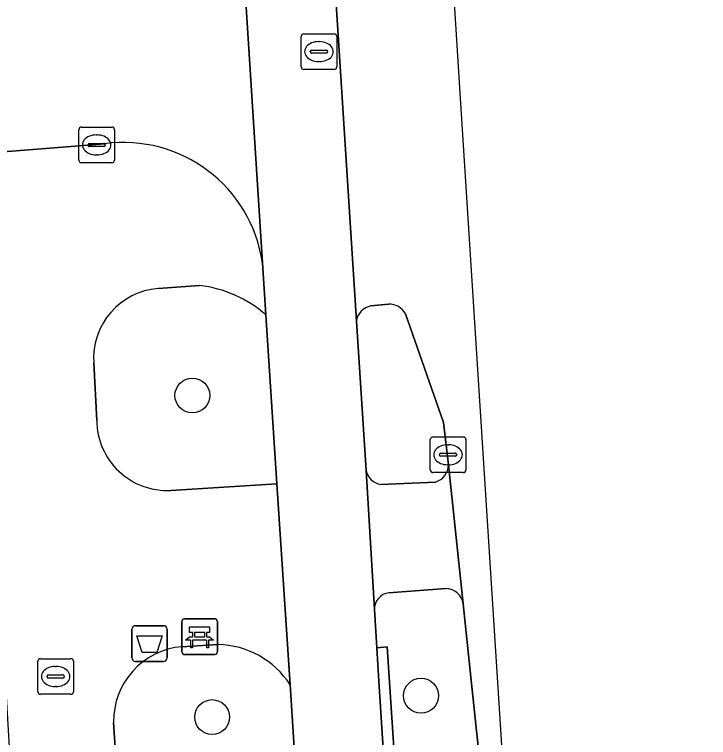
# Model space of a CAD drawing. Extents: x 159680 to 160786, y 387323 to 388340.
# Drawn here: x 160754.45 to 160773.92, y 387772 to 387792.28 of the extents above; entities that cross this region are included whole.
import ezdxf

# ---------------------------------------------------------------- set-up
doc = ezdxf.new("R2010")
doc.units = 0
for name, color, linetype in [('IMGEO_Afvalbak', 7, 'Continuous'), ('IMGEO_Bank', 7, 'Continuous'), ('IMGEO_Boom', 7, 'Continuous'), ('IMGEO_Brandkraan', 7, 'Continuous'), ('IMGEO_Fietspad_gesloten', 7, 'Continuous'), ('IMGEO_Groenvoorziening', 7, 'Continuous'), ('IMGEO_Kolk', 7, 'Continuous'), ('IMGEO_Rijbaan_lokaal_gesloten', 7, 'Continuous'), ('IMGEO_Rijbaan_lokaal_open', 7, 'Continuous'), ('IMGEO_Rioolput', 7, 'Continuous'), ('IMGEO_Verkeerseiland_gesloten', 7, 'Continuous'), ('IMGEO_Voetpad_open', 7, 'Continuous')]:
    doc.layers.add(name, color=color, linetype=linetype)

msp = doc.modelspace()

# ---------------------------------------------------------------- linework, layer by layer
at = {"layer": 'IMGEO_Afvalbak'}
for p, q in [((160757.743, 387774.238), (160757.743, 387775.038)), ((160757.743, 387775.038), (160757.743, 387774.238)), ((160757.843, 387775.138), (160758.633, 387775.138)), ((160758.633, 387775.138), (160757.843, 387775.138)), ((160758.733, 387775.038), (160758.733, 387774.238)), ((160758.733, 387774.238), (160758.733, 387775.038)), ((160758.633, 387774.138), (160757.843, 387774.138)), ((160757.843, 387774.138), (160758.633, 387774.138))]:
    msp.add_line(p, q, dxfattribs=at)
msp.add_lwpolyline([(160757.886, 387774.852), (160758.59, 387774.852), (160758.441, 387774.382), (160758.035, 387774.382), (160757.886, 387774.852)], dxfattribs=at)
for centre, start, end in [((160757.843, 387775.038), 90, 180), ((160757.843, 387775.038), 90, 180), ((160758.633, 387775.038), 0, 90), ((160758.633, 387775.038), 360, 90), ((160757.843, 387774.238), 180, 270), ((160757.843, 387774.238), 180, 270), ((160758.633, 387774.238), 270, 0), ((160758.633, 387774.238), 270, 0)]:
    msp.add_arc(centre, 0.1, start, end, dxfattribs=at)
at = {"layer": 'IMGEO_Bank'}
for p, q in [((160759.144, 387774.405), (160759.144, 387775.246)), ((160759.144, 387775.246), (160759.144, 387774.405)), ((160759.219, 387775.33), (160760.06, 387775.33)), ((160760.06, 387775.33), (160759.219, 387775.33)), ((160760.144, 387775.255), (160760.144, 387774.414)), ((160760.144, 387774.414), (160760.144, 387775.255)), ((160759.453, 387774.836), (160759.453, 387774.942)), ((160759.497, 387774.942), (160759.497, 387774.836)), ((160759.785, 387774.948), (160759.503, 387774.948)), ((160759.503, 387774.83), (160759.785, 387774.83)), ((160759.791, 387774.836), (160759.791, 387774.942)), ((160759.835, 387774.942), (160759.835, 387774.836)), ((160759.841, 387774.728), (160759.448, 387774.728)), ((160760.069, 387774.33), (160759.228, 387774.33)), ((160759.228, 387774.33), (160760.069, 387774.33))]:
    msp.add_line(p, q, dxfattribs=at)
for points in [[(160759.447, 387774.948), (160759.361, 387774.948), (160759.361, 387775.109), (160759.924, 387775.109), (160759.924, 387774.948), (160759.841, 387774.948)], [(160759.391, 387774.728), (160759.249, 387774.728), (160759.361, 387774.83), (160759.447, 387774.83)], [(160759.841, 387774.83), (160759.924, 387774.83), (160760.036, 387774.728), (160759.897, 387774.728)], [(160759.441, 387774.721), (160759.441, 387774.514), (160759.398, 387774.514), (160759.398, 387774.721)], [(160759.891, 387774.721), (160759.891, 387774.514), (160759.847, 387774.514), (160759.847, 387774.721)]]:
    msp.add_lwpolyline(points, dxfattribs=at)
for centre, radius, start, end in [((160759.222, 387775.252), 0.0779, 92.4484, 184.2845), ((160759.222, 387775.252), 0.0779, 92.4484, 184.2845), ((160760.066, 387775.252), 0.0779, 2.4484, 94.2845), ((160760.066, 387775.252), 0.0779, 2.4484, 94.2845), ((160759.446, 387774.941), 0.00671, 2.8957, 87.1043), ((160759.446, 387774.837), 0.00671, 272.8957, 357.1043), ((160759.503, 387774.941), 0.00671, 92.8957, 177.1043), ((160759.503, 387774.837), 0.00671, 182.8957, 267.1043), ((160759.785, 387774.941), 0.00671, 2.8957, 87.1043), ((160759.785, 387774.837), 0.00671, 272.8957, 357.1043), ((160759.842, 387774.941), 0.00671, 92.8957, 177.1043), ((160759.842, 387774.837), 0.00671, 182.8957, 267.1043), ((160759.391, 387774.721), 0.00671, 2.8957, 87.1043), ((160759.448, 387774.721), 0.00671, 92.8957, 177.1043), ((160759.84, 387774.721), 0.00671, 2.8957, 87.1043), ((160759.897, 387774.721), 0.00671, 92.8957, 177.1043), ((160759.222, 387774.408), 0.0779, 182.4484, 274.2845), ((160759.222, 387774.408), 0.0779, 182.4484, 274.2845), ((160760.066, 387774.408), 0.0779, 272.4484, 4.2845), ((160760.066, 387774.408), 0.0779, 272.4484, 4.2845)]:
    msp.add_arc(centre, radius, start, end, dxfattribs=at)
at = {"layer": 'IMGEO_Boom'}
for centre in [(160759.442, 387781.596), (160765.854, 387773.174), (160759.995, 387772.574)]:
    msp.add_circle(centre, 0.489, dxfattribs=at)
at = {"layer": 'IMGEO_Brandkraan'}
for p, q in [((160755.181, 387774.213), (160756.033, 387774.213)), ((160755.106, 387773.287), (160755.106, 387774.139)), ((160755.594, 387773.993), (160755.619, 387773.993)), ((160756.107, 387774.139), (160756.107, 387773.287)), ((160755.365, 387773.707), (160755.365, 387773.719)), ((160755.803, 387773.67), (160755.405, 387773.67)), ((160755.408, 387773.756), (160755.806, 387773.756)), ((160755.849, 387773.719), (160755.849, 387773.707)), ((160755.617, 387773.433), (160755.592, 387773.433)), ((160756.033, 387773.213), (160755.181, 387773.213))]:
    msp.add_line(p, q, dxfattribs=at)
for points in [[(160755.181, 387774.213), (160756.033, 387774.213)], [(160755.106, 387773.287), (160755.106, 387774.139)], [(160756.107, 387774.139), (160756.107, 387773.287)], [(160756.033, 387773.213), (160755.181, 387773.213)]]:
    msp.add_lwpolyline(points, dxfattribs=at)
for centre, radius, start, end in [((160755.183, 387774.137), 0.0765, 91.552, 178.448), ((160755.183, 387774.137), 0.0765, 91.552, 178.448), ((160756.031, 387774.137), 0.0765, 1.552, 88.448), ((160756.031, 387774.137), 0.0765, 1.552, 88.448), ((160755.405, 387773.716), 0.0403, 85.8775, 175.7526), ((160755.402, 387773.706), 0.0366, 178.938, 274.7102), ((160755.806, 387773.713), 0.043, 264.8664, 352.4533), ((160755.81, 387773.718), 0.0386, 1.7309, 96.639), ((160755.183, 387773.289), 0.0765, 181.552, 268.448), ((160755.183, 387773.289), 0.0765, 181.552, 268.448), ((160756.031, 387773.289), 0.0765, 271.552, 358.448), ((160756.031, 387773.289), 0.0765, 271.552, 358.448)]:
    msp.add_arc(centre, radius, start, end, dxfattribs=at)
for centre, major_axis, ratio, start_param, end_param in [((160755.593, 387773.713), (-0.387, 0.002), 0.722429, 4.712389, 7.853982), ((160755.618, 387773.713), (-0.39, 0.002), 0.717154, 1.570796, 4.712389)]:
    msp.add_ellipse(centre, major_axis=major_axis, ratio=ratio, start_param=start_param, end_param=end_param, dxfattribs=at)
at = {"layer": 'IMGEO_Fietspad_gesloten'}
msp.add_lwpolyline([(160773.916, 387629.811), (160764.674, 387773.584), (160764.614, 387774.516), (160764.545, 387775.591), (160764.314, 387779.492), (160764.04, 387783.68), (160763.093, 387798.562), (160760.627, 387797.624), (160761.404, 387785.318), (160761.5, 387783.859), (160761.812, 387779.116), (160762.182, 387773.481), (160763.696, 387749.751)], dxfattribs=at)
at = {"layer": 'IMGEO_Groenvoorziening'}
for points in [[(160759.642, 387784.678), (160758.485, 387784.598)], [(160758.835, 387778.934), (160761.812, 387779.116), (160761.5, 387783.859)], [(160756.675, 387782.513), (160756.76, 387780.896)], [(160766.546, 387776.18), (160764.947, 387776.064)], [(160764.545, 387775.591), (160764.614, 387774.516), (160764.9, 387774.547), (160766.425, 387751.446), (160768.472, 387751.639), (160769.394, 387751.737), (160769.394, 387751.737), (160769.134, 387755.833)], [(160769.134, 387755.833), (160767.254, 387773.691), (160767.037, 387775.753)], [(160760.159, 387774.61), (160759.15, 387774.549)], [(160757.231, 387772.421), (160758.725, 387749.426), (160763.696, 387749.751), (160762.182, 387773.481)]]:
    msp.add_lwpolyline(points, dxfattribs=at)
for centre, radius, start, end in [((160758.641, 387782.634), 1.97, 94.5458, 183.5313), ((160759.267, 387781.31), 3.389, 48.7796, 83.6449), ((160758.736, 387780.907), 1.976, 180.3271, 272.8796), ((160765.016, 387775.598), 0.471, 98.4236, 180.8543), ((160766.543, 387775.68), 0.5, 8.3546, 89.6214), ((160760.106, 387772.138), 2.473, 32.9026, 88.7672), ((160759.323, 387772.464), 2.092, 94.7394, 181.1732)]:
    msp.add_arc(centre, radius, start, end, dxfattribs=at)
at = {"layer": 'IMGEO_Kolk'}
for p, q in [((160756.257, 387788.198), (160756.257, 387789.05)), ((160756.332, 387789.124), (160757.184, 387789.124)), ((160757.258, 387789.05), (160757.258, 387788.198)), ((160756.745, 387788.904), (160756.77, 387788.904)), ((160756.516, 387788.618), (160756.516, 387788.63)), ((160756.954, 387788.581), (160756.556, 387788.581)), ((160756.559, 387788.667), (160756.957, 387788.667)), ((160757, 387788.63), (160757, 387788.618)), ((160756.768, 387788.344), (160756.743, 387788.344)), ((160757.184, 387788.124), (160756.332, 387788.124)), ((160766.111, 387779.506), (160766.111, 387780.358)), ((160766.186, 387780.432), (160767.038, 387780.432)), ((160767.112, 387780.358), (160767.112, 387779.506)), ((160766.599, 387780.212), (160766.624, 387780.212)), ((160766.37, 387779.926), (160766.37, 387779.938)), ((160766.808, 387779.889), (160766.41, 387779.889)), ((160766.413, 387779.975), (160766.811, 387779.975)), ((160766.854, 387779.938), (160766.854, 387779.926)), ((160766.622, 387779.652), (160766.597, 387779.652)), ((160767.038, 387779.432), (160766.186, 387779.432))]:
    msp.add_line(p, q, dxfattribs=at)
for points in [[(160756.257, 387788.198), (160756.257, 387789.05)], [(160756.332, 387789.124), (160757.184, 387789.124)], [(160757.258, 387789.05), (160757.258, 387788.198)], [(160757.184, 387788.124), (160756.332, 387788.124)], [(160766.111, 387779.506), (160766.111, 387780.358)], [(160766.186, 387780.432), (160767.038, 387780.432)], [(160767.112, 387780.358), (160767.112, 387779.506)], [(160767.038, 387779.432), (160766.186, 387779.432)]]:
    msp.add_lwpolyline(points, dxfattribs=at)
for centre, radius, start, end in [((160756.334, 387789.048), 0.0765, 91.552, 178.448), ((160756.334, 387789.048), 0.0765, 91.552, 178.448), ((160757.182, 387789.048), 0.0765, 1.552, 88.448), ((160757.182, 387789.048), 0.0765, 1.552, 88.448), ((160756.556, 387788.627), 0.0403, 85.8775, 175.7526), ((160756.553, 387788.617), 0.0366, 178.938, 274.7102), ((160756.957, 387788.624), 0.043, 264.8664, 352.4533), ((160756.961, 387788.629), 0.0386, 1.7309, 96.639), ((160756.334, 387788.2), 0.0765, 181.552, 268.448), ((160756.334, 387788.2), 0.0765, 181.552, 268.448), ((160757.182, 387788.2), 0.0765, 271.552, 358.448), ((160757.182, 387788.2), 0.0765, 271.552, 358.448), ((160766.188, 387780.356), 0.0765, 91.552, 178.448), ((160766.188, 387780.356), 0.0765, 91.552, 178.448), ((160767.036, 387780.356), 0.0765, 1.552, 88.448), ((160767.036, 387780.356), 0.0765, 1.552, 88.448), ((160766.41, 387779.935), 0.0403, 85.8775, 175.7526), ((160766.407, 387779.925), 0.0366, 178.938, 274.7102), ((160766.811, 387779.932), 0.043, 264.8664, 352.4533), ((160766.815, 387779.937), 0.0386, 1.7309, 96.639), ((160766.188, 387779.508), 0.0765, 181.552, 268.448), ((160766.188, 387779.508), 0.0765, 181.552, 268.448), ((160767.036, 387779.508), 0.0765, 271.552, 358.448), ((160767.036, 387779.508), 0.0765, 271.552, 358.448)]:
    msp.add_arc(centre, radius, start, end, dxfattribs=at)
for centre, major_axis, ratio, start_param, end_param in [((160756.744, 387788.624), (-0.387, 0.002), 0.722429, 4.712389, 7.853982), ((160756.769, 387788.624), (-0.39, 0.002), 0.717154, 1.570796, 4.712389), ((160766.598, 387779.932), (-0.387, 0.002), 0.722429, 4.712389, 7.853982), ((160766.623, 387779.932), (-0.39, 0.002), 0.717154, 1.570796, 4.712389)]:
    msp.add_ellipse(centre, major_axis=major_axis, ratio=ratio, start_param=start_param, end_param=end_param, dxfattribs=at)
at = {"layer": 'IMGEO_Rijbaan_lokaal_gesloten'}
for points in [[(160765.42, 387783.883), (160766.481, 387780.835), (160766.624, 387779.648), (160767.037, 387775.753), (160767.254, 387773.691), (160769.134, 387755.833), (160766.964, 387789.936), (160765.01, 387820.944)], [(160763.093, 387798.562), (160764.04, 387783.68)], [(160764.447, 387784.106), (160764.941, 387784.156)]]:
    msp.add_lwpolyline(points, dxfattribs=at)
for centre, radius, start, end in [((160764.536, 387783.613), 0.501, 100.2618, 172.3515), ((160764.965, 387783.641), 0.515, 27.9764, 92.6627)]:
    msp.add_arc(centre, radius, start, end, dxfattribs=at)
at = {"layer": 'IMGEO_Rijbaan_lokaal_open'}
for points in [[(160761.404, 387785.318), (160760.627, 387797.624)], [(160695.218, 387789.608), (160695.502, 387784.827), (160696.084, 387784.69), (160753.599, 387788.31), (160754.018, 387788.419), (160756.977, 387788.657)]]:
    msp.add_lwpolyline(points, dxfattribs=at)
msp.add_arc((160757.507, 387784.756), 3.937, 8.2119, 97.7383, dxfattribs=at)
at = {"layer": 'IMGEO_Rioolput'}
for p, q in [((160762.49, 387790.815), (160762.49, 387791.667)), ((160762.565, 387791.741), (160763.417, 387791.741)), ((160763.491, 387791.667), (160763.491, 387790.815)), ((160762.978, 387791.521), (160763.003, 387791.521)), ((160762.749, 387791.235), (160762.749, 387791.247)), ((160762.792, 387791.284), (160763.19, 387791.284)), ((160763.233, 387791.247), (160763.233, 387791.235)), ((160763.187, 387791.198), (160762.789, 387791.198)), ((160763.001, 387790.961), (160762.976, 387790.961)), ((160763.417, 387790.741), (160762.565, 387790.741))]:
    msp.add_line(p, q, dxfattribs=at)
for points in [[(160762.49, 387790.815), (160762.49, 387791.667)], [(160762.565, 387791.741), (160763.417, 387791.741)], [(160763.491, 387791.667), (160763.491, 387790.815)], [(160763.417, 387790.741), (160762.565, 387790.741)]]:
    msp.add_lwpolyline(points, dxfattribs=at)
for centre, radius, start, end in [((160762.567, 387791.665), 0.0765, 91.552, 178.448), ((160762.567, 387791.665), 0.0765, 91.552, 178.448), ((160763.415, 387791.665), 0.0765, 1.552, 88.448), ((160763.415, 387791.665), 0.0765, 1.552, 88.448), ((160762.789, 387791.244), 0.0403, 85.8775, 175.7526), ((160762.786, 387791.234), 0.0366, 178.938, 274.7102), ((160763.19, 387791.241), 0.043, 264.8664, 352.4533), ((160763.194, 387791.246), 0.0386, 1.7309, 96.639), ((160762.567, 387790.817), 0.0765, 181.552, 268.448), ((160762.567, 387790.817), 0.0765, 181.552, 268.448), ((160763.415, 387790.817), 0.0765, 271.552, 358.448), ((160763.415, 387790.817), 0.0765, 271.552, 358.448)]:
    msp.add_arc(centre, radius, start, end, dxfattribs=at)
for centre, major_axis, ratio, start_param, end_param in [((160762.977, 387791.241), (-0.387, 0.002), 0.722429, 4.712389, 7.853982), ((160763.002, 387791.241), (-0.39, 0.002), 0.717154, 1.570796, 4.712389)]:
    msp.add_ellipse(centre, major_axis=major_axis, ratio=ratio, start_param=start_param, end_param=end_param, dxfattribs=at)
at = {"layer": 'IMGEO_Verkeerseiland_gesloten'}
for points in [[(160764.941, 387784.156), (160764.447, 387784.106)], [(160766.624, 387779.648), (160766.481, 387780.835), (160765.42, 387783.883)], [(160764.04, 387783.68), (160764.314, 387779.492)], [(160764.73, 387779.098), (160766.259, 387779.168)]]:
    msp.add_lwpolyline(points, dxfattribs=at)
for centre, radius, start, end in [((160764.536, 387783.613), 0.501, 100.2618, 172.3515), ((160764.965, 387783.641), 0.515, 27.9764, 92.6627), ((160766.109, 387779.661), 0.515, 286.9437, 358.5564), ((160764.795, 387779.583), 0.489, 190.7113, 262.4003)]:
    msp.add_arc(centre, radius, start, end, dxfattribs=at)
at = {"layer": 'IMGEO_Voetpad_open'}
for points in [[(160756.977, 387788.657), (160754.018, 387788.419), (160753.599, 387788.31), (160753.597, 387783.22), (160753.748, 387780.778), (160753.976, 387777.078), (160754.31, 387771.581), (160755.927, 387746.193), (160755.971, 387745.506), (160756.019, 387744.748), (160758.405, 387707.283), (160758.514, 387705.568), (160761.289, 387662.008), (160761.398, 387660.292), (160763.778, 387622.923), (160764.452, 387618.506), (160772.099, 387619.029), (160771.791, 387623.797)], [(160761.5, 387783.859), (160761.404, 387785.318)], [(160758.485, 387784.598), (160759.642, 387784.678)], [(160756.76, 387780.896), (160756.675, 387782.513)], [(160767.037, 387775.753), (160766.624, 387779.648)], [(160764.314, 387779.492), (160764.545, 387775.591)], [(160762.182, 387773.481), (160761.812, 387779.116), (160758.835, 387778.934)], [(160766.259, 387779.168), (160764.73, 387779.098)], [(160764.947, 387776.064), (160766.546, 387776.18)], [(160759.15, 387774.549), (160760.159, 387774.61)], [(160766.425, 387751.446), (160764.9, 387774.547), (160764.614, 387774.516), (160764.674, 387773.584), (160773.916, 387629.811)], [(160758.725, 387749.426), (160757.231, 387772.421)]]:
    msp.add_lwpolyline(points, dxfattribs=at)
for centre, radius, start, end in [((160757.507, 387784.756), 3.937, 8.2119, 97.7383), ((160758.641, 387782.634), 1.97, 94.5458, 183.5313), ((160759.267, 387781.31), 3.389, 48.7796, 83.6449), ((160758.736, 387780.907), 1.976, 180.3271, 272.8796), ((160766.109, 387779.661), 0.515, 286.9437, 358.5564), ((160764.795, 387779.583), 0.489, 190.7113, 262.4003), ((160765.016, 387775.598), 0.471, 98.4236, 180.8543), ((160766.543, 387775.68), 0.5, 8.3546, 89.6214), ((160760.106, 387772.138), 2.473, 32.9026, 88.7672), ((160759.323, 387772.464), 2.092, 94.7394, 181.1732)]:
    msp.add_arc(centre, radius, start, end, dxfattribs=at)

doc.saveas('drawing.dxf')
